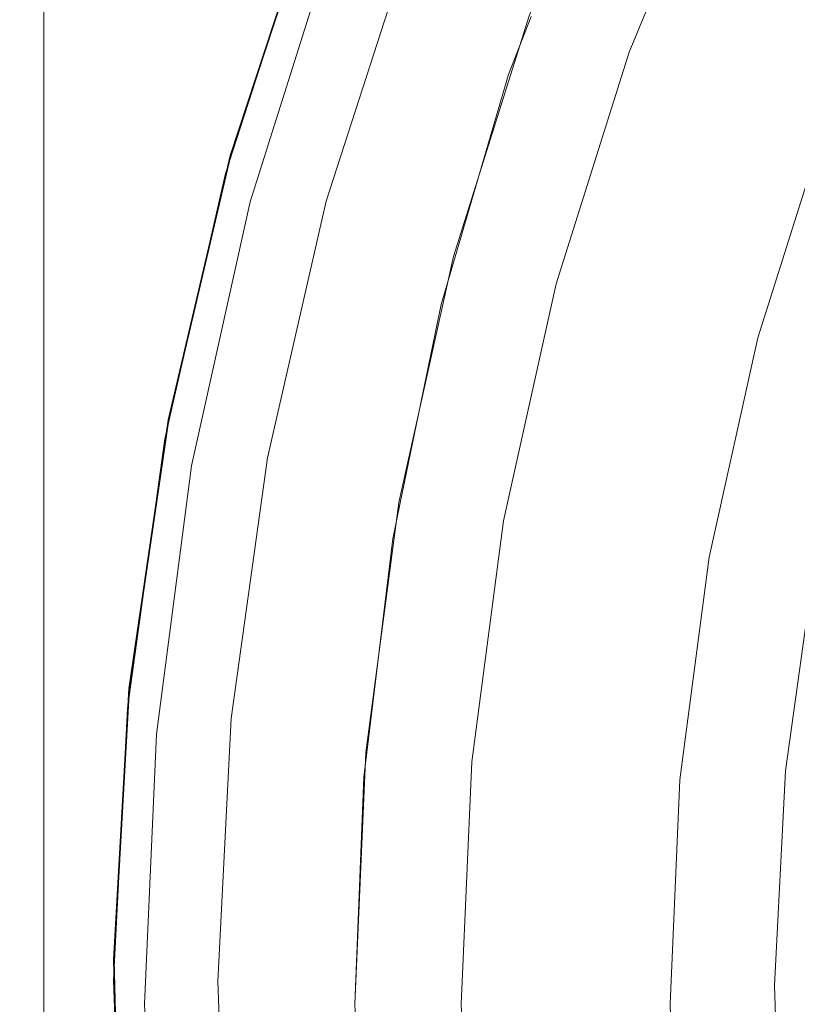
# Model space of a CAD drawing. Header units: inches. Extents: x -412 to -304, y -62 to 18.
# Tile 652 of 656: x -359.897 to -359.458, y -3.948 to -3.391. Entities that reach past the tile are written whole.
import ezdxf

# ---------------------------------------------------------------- set-up
doc = ezdxf.new("R2010")
doc.units = ezdxf.units.IN
doc.header["$LTSCALE"] = 32
doc.header["$MEASUREMENT"] = 0
for name, color, linetype, lineweight in [('Black', 7, 'Continuous', 18), ('DashLine', 7, 'Continuous', 13), ('Drawing', 7, 'Continuous', 18), ('Metal_MP', 7, 'Continuous', 5), ('None', 7, 'Continuous', 18), ('Plastic-MPWireManager', 7, 'Continuous', 25), ('SolidLine', 7, 'Continuous', 15), ('TIMotion-Frame', 7, 'Continuous', 18), ('Wood_1-H', 7, 'Continuous', 13)]:
    doc.layers.add(name, color=color, linetype=linetype, lineweight=lineweight)

# ---------------------------------------------------------------- blocks, each defined once
blk = doc.blocks.new('Group-20')
at = {"layer": 'Black'}
for points in [[(-34.54794, 16.53613, 28.9791), (34.54794, 16.53613, 28.9791), (34.54794, -16.53613, 28.9791), (-34.54794, -16.53613, 28.9791)], [(-34.54794, 16.53613, 27.70079), (34.54794, 16.53613, 27.70079), (34.54794, -16.53613, 27.70079), (-34.54794, -16.53613, 27.70079)]]:
    blk.add_3dface(points, dxfattribs=at)
at = {"layer": 'Wood_1-H'}
for points in [[(-35.96494, 17.95313, 28.99879), (35.96494, 17.95313, 28.99879), (35.96494, -17.95313, 28.99879), (-35.96494, -17.95313, 28.99879)], [(-35.96494, 17.95313, 28.9791), (35.96494, 17.95313, 28.9791), (35.96494, -17.95313, 28.9791), (-35.96494, -17.95313, 28.9791)]]:
    blk.add_3dface(points, dxfattribs=at)
blk = doc.blocks.new('MPHtAdjColumn-NoCable (3D)')
at = {"layer": 'Metal_MP'}
for points, invisible_edges in [([(-0.6678, -0.93005, 2.76919), (0.48844, -0.7657, 2.76919), (0.49438, -0.78453, 2.76919), (-0.69095, -1.48176, 2.76919)], 13), ([(0.6678, -0.93005, 2.90305), (-0.48844, -0.7657, 2.90305), (-0.49438, -0.78453, 2.90305), (0.66031, -1.49564, 2.90305)], 13), ([(-0.69095, -1.48176, 2.76919), (0.49438, -0.78453, 2.76919), (0.50194, -0.80278, 2.76919)], 9), ([(0.66031, -1.49564, 2.90305), (-0.49438, -0.78453, 2.90305), (-0.50194, -0.80278, 2.90305)], 9), ([(0.50194, -0.80278, 2.76919), (0.51106, -0.8203, 2.76919), (-0.69095, -1.48176, 2.76919)], 10), ([(-0.50194, -0.80278, 2.90305), (-0.51106, -0.8203, 2.90305), (0.66031, -1.49564, 2.90305)], 10), ([(-0.55918, -1.53634, 2.76919), (-0.69095, -1.48176, 2.76919), (0.51106, -0.8203, 2.76919), (0.52167, -0.83695, 2.76919)], 10), ([(0.5338, -1.54532, 2.90305), (0.66031, -1.49564, 2.90305), (-0.51106, -0.8203, 2.90305), (-0.52167, -0.83695, 2.90305)], 10), ([(0.52167, -0.83695, 2.76919), (0.53369, -0.85262, 2.76919), (-0.42315, -1.57923, 2.76919), (-0.55918, -1.53634, 2.76919)], 10), ([(-0.52167, -0.83695, 2.90305), (-0.53369, -0.85262, 2.90305), (0.40361, -1.58432, 2.90305), (0.5338, -1.54532, 2.90305)], 10), ([(0.27062, -1.61237, 2.90305), (0.40361, -1.58432, 2.90305), (-0.53369, -0.85262, 2.90305), (-0.54703, -0.86718, 2.90305)], 10), ([(-0.2839, -1.6101, 2.76919), (-0.42315, -1.57923, 2.76919), (0.53369, -0.85262, 2.76919)], 10), ([(0.53369, -0.85262, 2.76919), (0.54703, -0.86718, 2.76919), (-0.14249, -1.62872, 2.76919), (-0.2839, -1.6101, 2.76919)], 10), ([(0.13576, -1.62929, 2.90305), (0.27062, -1.61237, 2.90305), (-0.54703, -0.86718, 2.90305), (-0.56159, -0.88052, 2.90305)], 10), ([(-0.14249, -1.62872, 2.76919), (0.54703, -0.86718, 2.76919), (0.56159, -0.88052, 2.76919)], 9), ([(-0.56159, -0.88052, 2.90305), (-0.57726, -0.89254, 2.90305), (-0.00003, -1.63494, 2.90305), (0.13576, -1.62929, 2.90305)], 10), ([(0.56159, -0.88052, 2.76919), (0.57726, -0.89254, 2.76919), (-0.00003, -1.63494, 2.76919), (-0.14249, -1.62872, 2.76919)], 10), ([(-0.57726, -0.89254, 2.90305), (-0.59392, -0.90316, 2.90305), (-0.14243, -1.62822, 2.90305), (-0.12857, -1.6299, 2.90305)], 10), ([(-0.12857, -1.6299, 2.90305), (-0.00003, -1.63494, 2.90305), (-0.57726, -0.89254, 2.90305)], 10), ([(0.13576, -1.62929, 2.76919), (-0.00003, -1.63494, 2.76919), (0.57726, -0.89254, 2.76919), (0.59392, -0.90316, 2.76919)], 10), ([(-0.59392, -0.90316, 2.90305), (-0.61144, -0.91227, 2.90305), (-0.28376, -1.60939, 2.90305), (-0.26336, -1.6136, 2.90305)], 10), ([(-0.26336, -1.6136, 2.90305), (-0.14243, -1.62822, 2.90305), (-0.59392, -0.90316, 2.90305)], 10), ([(-0.39599, -1.58626, 2.90305), (-0.28376, -1.60939, 2.90305), (-0.61144, -0.91227, 2.90305), (-0.62968, -0.91983, 2.90305)], 10), ([(-0.62968, -0.91983, 2.90305), (-0.64852, -0.92577, 2.90305), (-0.52598, -1.54804, 2.90305), (-0.4229, -1.57835, 2.90305)], 10), ([(-0.4229, -1.57835, 2.90305), (-0.39599, -1.58626, 2.90305), (-0.62968, -0.91983, 2.90305)], 10), ([(-0.5588, -1.53534, 2.90305), (-0.52598, -1.54804, 2.90305), (-0.64852, -0.92577, 2.90305), (-0.6678, -0.93005, 2.90305)], 10), ([(-0.5999, -1.64822, 23.4936), (-0.45397, -1.69423, 23.4936), (-0.42315, -1.57923, 23.4936), (-0.55918, -1.53634, 23.4936)], 10), ([(-0.55918, -1.53634, 2.3125), (-0.42315, -1.57923, 2.3125), (-0.45397, -1.69423, 2.3125), (-0.5999, -1.64822, 2.3125)], 10), ([(-0.52598, -1.54804, 2.90305), (-0.5588, -1.53534, 2.90305), (-0.55918, -1.53634, 23.4936)], 10), ([(-0.52598, -1.54804, 2.90305), (-0.55918, -1.53634, 23.4936), (-0.42315, -1.57923, 23.4936)], 9), ([(-0.42315, -1.57923, 2.76919), (-0.42315, -1.57923, 2.3125), (-0.55918, -1.53634, 2.3125), (-0.55918, -1.53634, 2.76919)], 5), ([(-0.42315, -1.57923, 23.4936), (-0.4229, -1.57835, 2.90305), (-0.52598, -1.54804, 2.90305)], 9), ([(-0.2839, -1.6101, 23.4936), (-0.42315, -1.57923, 23.4936), (-0.45397, -1.69423, 23.4936), (-0.30458, -1.72735, 23.4936)], 10), ([(-0.30458, -1.72735, 2.3125), (-0.45397, -1.69423, 2.3125), (-0.42315, -1.57923, 2.3125), (-0.2839, -1.6101, 2.3125)], 10), ([(-0.39599, -1.58626, 2.90305), (-0.4229, -1.57835, 2.90305), (-0.42315, -1.57923, 23.4936)], 10), ([(-0.39599, -1.58626, 2.90305), (-0.42315, -1.57923, 23.4936), (-0.2839, -1.6101, 23.4936)], 9), ([(-0.2839, -1.6101, 2.76919), (-0.2839, -1.6101, 2.3125), (-0.42315, -1.57923, 2.3125), (-0.42315, -1.57923, 2.76919)], 5), ([(-0.2839, -1.6101, 23.4936), (-0.28376, -1.60939, 2.90305), (-0.39599, -1.58626, 2.90305)], 9), ([(-0.26336, -1.6136, 2.90305), (-0.28376, -1.60939, 2.90305), (-0.2839, -1.6101, 23.4936)], 10), ([(-0.14249, -1.62872, 23.4936), (-0.2839, -1.6101, 23.4936), (-0.30458, -1.72735, 23.4936), (-0.15287, -1.74733, 23.4936)], 10), ([(-0.15287, -1.74733, 2.3125), (-0.30458, -1.72735, 2.3125), (-0.2839, -1.6101, 2.3125), (-0.14249, -1.62872, 2.3125)], 10), ([(-0.26336, -1.6136, 2.90305), (-0.2839, -1.6101, 23.4936), (-0.14249, -1.62872, 23.4936)], 9), ([(-0.14249, -1.62872, 2.76919), (-0.14249, -1.62872, 2.3125), (-0.2839, -1.6101, 2.3125), (-0.2839, -1.6101, 2.76919)], 5), ([(-0.14249, -1.62872, 23.4936), (-0.14243, -1.62822, 2.90305), (-0.26336, -1.6136, 2.90305)], 9), ([(-0.15287, -1.74733, 23.4936), (0, -1.754, 23.4936), (0, -1.63494, 23.4936), (-0.14249, -1.62872, 23.4936)], 10), ([(-0.14249, -1.62872, 2.3125), (0, -1.63494, 2.3125), (0, -1.754, 2.3125), (-0.15287, -1.74733, 2.3125)], 10), ([(-0.12857, -1.6299, 2.90305), (-0.14243, -1.62822, 2.90305), (-0.14249, -1.62872, 23.4936)], 10), ([(-0.14249, -1.62872, 23.4936), (-0.00003, -1.63494, 2.90305), (-0.12857, -1.6299, 2.90305)], 9), ([(-0.00003, -1.63494, 2.90305), (-0.14249, -1.62872, 23.4936), (0, -1.63494, 23.4936)], 9), ([(0, -1.63494, 2.3125), (-0.14249, -1.62872, 2.3125), (-0.14249, -1.62872, 2.76919), (-0.00003, -1.63494, 2.76919)], 10), ([(0.13576, -1.62929, 2.76919), (0.13576, -1.62929, 2.90305), (-0.00003, -1.63494, 2.90305), (-0.00003, -1.63494, 2.76919)], 1), ([(0.14249, -1.62872, 23.4936), (0, -1.63494, 23.4936), (0, -1.754, 23.4936), (0.15287, -1.74733, 23.4936)], 10), ([(0.15287, -1.74733, 2.3125), (0, -1.754, 2.3125), (0, -1.63494, 2.3125), (0.14249, -1.62872, 2.3125)], 10), ([(0, -1.63494, 2.3125), (0, -1.63494, 23.4936), (0.14249, -1.62872, 23.4936), (0.14249, -1.62872, 2.3125)], 5), ([(0, -1.63494, 23.4936), (0, -1.63494, 2.3125), (-0.00003, -1.63494, 2.90305)], 11), ([(-0.00003, -1.63494, 2.76919), (-0.00003, -1.63494, 2.90305), (0, -1.63494, 2.3125)], 10), ([(-0.45397, -1.69423, 2.3125), (-0.45397, -1.69423, 23.4936), (-0.5999, -1.64822, 23.4936), (-0.5999, -1.64822, 2.3125)], 5), ([(-0.30458, -1.72735, 2.3125), (-0.30458, -1.72735, 23.4936), (-0.45397, -1.69423, 23.4936), (-0.45397, -1.69423, 2.3125)], 5), ([(-0.15287, -1.74733, 2.3125), (-0.15287, -1.74733, 23.4936), (-0.30458, -1.72735, 23.4936), (-0.30458, -1.72735, 2.3125)], 5), ([(0, -1.754, 2.3125), (0, -1.754, 23.4936), (-0.15287, -1.74733, 23.4936), (-0.15287, -1.74733, 2.3125)], 5), ([(0.15287, -1.74733, 2.3125), (0.15287, -1.74733, 23.4936), (0, -1.754, 23.4936), (0, -1.754, 2.3125)], 5)]:
    blk.add_3dface(points, dxfattribs=dict(at, invisible_edges=invisible_edges))
blk = doc.blocks.new('MPHtAdjLeg-16-NoCable (3D)')
at = {"layer": 'DashLine', "color": 7}
blk.add_blockref('MPHtAdjColumn-NoCable (3D)', (0, 0), dxfattribs=at)
blk = doc.blocks.new('MpHtAdjBase-3 (3D)')
at = {"layer": 'Black', "color": 7}
blk.add_blockref('MPHtAdjLeg-16-NoCable (3D)', (-21.55512, 0), dxfattribs=at)
blk = doc.blocks.new('MPHtAdjLegCoverPower (3D)')
at = {"layer": 'Black'}
for points, invisible_edges in [([(-1.66085, 0.61671, 23.4936), (-1.601, 0.75866, 23.4936), (-1.42726, 0.66554, 23.4936), (-1.47983, 0.53861, 23.4936)], 10), ([(-1.54763, 0.73337, 23.67077), (-1.60549, 0.59615, 23.67077), (-1.31023, 0.48651, 23.67077), (-1.26301, 0.5985, 23.67077)], 10), ([(-1.32021, 0.61563, 22.23376), (-1.36884, 0.49822, 22.23376), (-1.47983, 0.53861, 22.23376), (-1.42726, 0.66554, 22.23376)], 10), ([(-1.47983, 0.53861, 22.23376), (-1.47983, 0.53861, 23.4936), (-1.42726, 0.66554, 23.4936), (-1.42726, 0.66554, 22.23376)], 5), ([(-1.47983, 0.53861, 23.4936), (-1.52114, 0.40759, 23.4936), (-1.70815, 0.47009, 23.4936), (-1.66085, 0.61671, 23.4936)], 10), ([(-1.70815, 0.47009, 23.4936), (-1.70815, 0.47009, 23.61171), (-1.66085, 0.61671, 23.61171), (-1.66085, 0.61671, 23.4936)], 5), ([(-1.66085, 0.61671, 23.61171), (-1.70815, 0.47009, 23.61171), (-1.65121, 0.45442, 23.67077), (-1.60549, 0.59615, 23.67077)], 10), ([(-1.34754, 0.37085, 23.67077), (-1.31023, 0.48651, 23.67077), (-1.60549, 0.59615, 23.67077), (-1.65121, 0.45442, 23.67077)], 10), ([(-1.52114, 0.40759, 22.23376), (-1.47983, 0.53861, 22.23376), (-1.36884, 0.49822, 22.23376), (-1.40706, 0.37702, 22.23376)], 10), ([(-1.52114, 0.40759, 22.23376), (-1.52114, 0.40759, 23.4936), (-1.47983, 0.53861, 23.4936), (-1.47983, 0.53861, 22.23376)], 5), ([(-1.36884, 0.49822, 22.23376), (-1.36884, 0.49822, 23.4936), (-1.40706, 0.37702, 23.4936), (-1.40706, 0.37702, 22.23376)], 5), ([(-1.40706, 0.37702, 23.4936), (-1.36884, 0.49822, 23.4936), (-1.31023, 0.48651, 23.4936), (-1.34754, 0.37085, 23.4936)], 10), ([(-1.74253, 0.31992, 23.4936), (-1.70815, 0.47009, 23.4936), (-1.52114, 0.40759, 23.4936), (-1.55088, 0.27346, 23.4936)], 10), ([(-1.74253, 0.31992, 23.4936), (-1.74253, 0.31992, 23.61171), (-1.70815, 0.47009, 23.61171), (-1.70815, 0.47009, 23.4936)], 5), ([(-1.70815, 0.47009, 23.61171), (-1.74253, 0.31992, 23.61171), (-1.68445, 0.30925, 23.67077), (-1.65121, 0.45442, 23.67077)], 10), ([(-1.65121, 0.45442, 23.67077), (-1.68445, 0.30925, 23.67077), (-1.37466, 0.25238, 23.67077), (-1.34754, 0.37085, 23.67077)], 10), ([(-1.55088, 0.27346, 22.23376), (-1.52114, 0.40759, 22.23376), (-1.40706, 0.37702, 22.23376), (-1.43456, 0.25295, 22.23376)], 10), ([(-1.55088, 0.27346, 22.23376), (-1.55088, 0.27346, 23.4936), (-1.52114, 0.40759, 23.4936), (-1.52114, 0.40759, 22.23376)], 5), ([(-1.40706, 0.37702, 22.23376), (-1.40706, 0.37702, 23.4936), (-1.43456, 0.25295, 23.4936), (-1.43456, 0.25295, 22.23376)], 5), ([(-1.34754, 0.37085, 23.4936), (-1.37466, 0.25238, 23.4936), (-1.43456, 0.25295, 23.4936), (-1.40706, 0.37702, 23.4936)], 10), ([(-1.55088, 0.27346, 23.4936), (-1.56881, 0.13725, 23.4936), (-1.76373, 0.16732, 23.4936), (-1.74253, 0.31992, 23.4936)], 10), ([(-1.76373, 0.16732, 23.4936), (-1.76373, 0.16732, 23.61171), (-1.74253, 0.31992, 23.61171), (-1.74253, 0.31992, 23.4936)], 5), ([(-1.74253, 0.31992, 23.61171), (-1.76373, 0.16732, 23.61171), (-1.70494, 0.16175, 23.67077), (-1.68445, 0.30925, 23.67077)], 10), ([(-1.68445, 0.30925, 23.67077), (-1.70494, 0.16175, 23.67077), (-1.39139, 0.132, 23.67077), (-1.37466, 0.25238, 23.67077)], 10), ([(-1.43456, 0.25295, 22.23376), (-1.45115, 0.12696, 22.23376), (-1.56881, 0.13725, 22.23376), (-1.55088, 0.27346, 22.23376)], 10), ([(-1.56881, 0.13725, 22.23376), (-1.56881, 0.13725, 23.4936), (-1.55088, 0.27346, 23.4936), (-1.55088, 0.27346, 22.23376)], 5), ([(-1.43456, 0.25295, 22.23376), (-1.43456, 0.25295, 23.4936), (-1.45115, 0.12696, 23.4936), (-1.45115, 0.12696, 22.23376)], 5), ([(-1.45115, 0.12696, 23.4936), (-1.43456, 0.25295, 23.4936), (-1.37466, 0.25238, 23.4936), (-1.39139, 0.132, 23.4936)], 10), ([(-1.37466, 0.25238, 23.4936), (-1.37466, 0.25238, 23.67077), (-1.39139, 0.132, 23.67077), (-1.39139, 0.132, 23.4936)], 5), ([(-1.7716, 0.01347, 23.4936), (-1.76373, 0.16732, 23.4936), (-1.56881, 0.13725, 23.4936), (-1.5748, 0, 23.4936)], 10), ([(-1.7716, 0.01347, 23.4936), (-1.7716, 0.01347, 23.61171), (-1.76373, 0.16732, 23.61171), (-1.76373, 0.16732, 23.4936)], 5), ([(-1.76373, 0.16732, 23.61171), (-1.7716, 0.01347, 23.61171), (-1.71255, 0.01302, 23.67077), (-1.70494, 0.16175, 23.67077)], 10), ([(-1.3976, 0.01062, 23.67077), (-1.39139, 0.132, 23.67077), (-1.70494, 0.16175, 23.67077), (-1.71255, 0.01302, 23.67077)], 10), ([(-1.45115, 0.12696, 22.23376), (-1.45669, 0, 22.23376), (-1.5748, 0, 22.23376), (-1.56881, 0.13725, 22.23376)], 10), ([(-1.5748, 0, 22.23376), (-1.5748, 0, 23.4936), (-1.56881, 0.13725, 23.4936), (-1.56881, 0.13725, 22.23376)], 5), ([(-1.39139, 0.132, 23.4936), (-1.3976, 0.01062, 23.4936), (-1.45669, 0, 23.4936), (-1.45115, 0.12696, 23.4936)], 10), ([(-1.39139, 0.132, 23.4936), (-1.39139, 0.132, 23.67077), (-1.3976, 0.01062, 23.67077), (-1.3976, 0.01062, 23.4936)], 5), ([(-1.45115, 0.12696, 22.23376), (-1.45115, 0.12696, 23.4936), (-1.45669, 0, 23.4936), (-1.45669, 0, 22.23376)], 5), ([(-1.5748, 0, 23.4936), (-1.56881, -0.13725, 23.4936), (-1.76607, -0.14049, 23.4936), (-1.7716, 0.01347, 23.4936)], 10), ([(-1.76607, -0.14049, 23.4936), (-1.76607, -0.14049, 23.61171), (-1.7716, 0.01347, 23.61171), (-1.7716, 0.01347, 23.4936)], 5), ([(-1.7716, 0.01347, 23.61171), (-1.76607, -0.14049, 23.61171), (-1.7072, -0.13581, 23.67077), (-1.71255, 0.01302, 23.67077)], 10), ([(-1.71255, 0.01302, 23.67077), (-1.7072, -0.13581, 23.67077), (-1.39324, -0.11083, 23.67077), (-1.3976, 0.01062, 23.67077)], 10), ([(-1.3976, 0.01062, 23.4936), (-1.39324, -0.11083, 23.4936), (-1.45115, -0.12696, 23.4936), (-1.45669, 0, 23.4936)], 10), ([(-1.3976, 0.01062, 23.4936), (-1.3976, 0.01062, 23.67077), (-1.39324, -0.11083, 23.67077), (-1.39324, -0.11083, 23.4936)], 5), ([(-1.56881, -0.13725, 22.23376), (-1.5748, 0, 22.23376), (-1.45669, 0, 22.23376), (-1.45115, -0.12696, 22.23376)], 10), ([(-1.56881, -0.13725, 22.23376), (-1.56881, -0.13725, 23.4936), (-1.5748, 0, 23.4936), (-1.5748, 0, 22.23376)], 5), ([(-1.45669, 0, 22.23376), (-1.45669, 0, 23.4936), (-1.45115, -0.12696, 23.4936), (-1.45115, -0.12696, 22.23376)], 5)]:
    blk.add_3dface(points, dxfattribs=dict(at, invisible_edges=invisible_edges))
at = {"layer": 'Plastic-MPWireManager'}
for points, invisible_edges in [([(-1.34565, 1.15238, 2.3125), (-1.44042, 1.03147, 2.3125), (-0.20889, 0.1409, 2.3125), (-0.19582, 0.15857, 2.3125)], 10), ([(-0.10335, 0.08369, 2.15502), (-0.11026, 0.07437, 2.15502), (-1.44042, 1.03147, 2.15502), (-1.34565, 1.15238, 2.15502)], 10), ([(-0.22038, 0.12216, 2.3125), (-0.20889, 0.1409, 2.3125), (-1.44042, 1.03147, 2.3125), (-1.52436, 0.90281, 2.3125)], 10), ([(-1.52436, 0.90281, 2.15502), (-1.44042, 1.03147, 2.15502), (-0.11026, 0.07437, 2.15502), (-0.11632, 0.06448, 2.15502)], 10), ([(-1.52436, 0.90281, 2.3125), (-1.59684, 0.76736, 2.3125), (-0.23018, 0.10248, 2.3125), (-0.22038, 0.12216, 2.3125)], 10), ([(-0.11632, 0.06448, 2.15502), (-0.12149, 0.05409, 2.15502), (-1.59684, 0.76736, 2.15502), (-1.52436, 0.90281, 2.15502)], 10), ([(-0.85891, -1.54952, 2.3125), (-1.59684, 0.76736, 2.3125), (-1.65732, 0.62615, 2.3125), (-1.70533, 0.48022, 2.3125)], 9), ([(-0.12149, 0.05409, 2.15502), (-0.12575, 0.0433, 2.15502), (-1.65732, 0.62615, 2.15502), (-1.59684, 0.76736, 2.15502)], 10), ([(-1.59684, 0.76736, 2.3125), (-0.23824, 0.08203, 2.3125), (-0.23018, 0.10248, 2.3125)], 9), ([(-1.59684, 0.76736, 2.3125), (-0.24887, 0.03942, 2.3125), (-0.24448, 0.06096, 2.3125)], 9), ([(-1.59684, 0.76736, 2.3125), (-0.25193, -0.0044, 2.3125), (-0.25135, 0.01758, 2.3125)], 9), ([(-0.24448, 0.06096, 2.3125), (-0.23824, 0.08203, 2.3125), (-1.59684, 0.76736, 2.3125)], 10), ([(-1.59684, 0.76736, 2.3125), (-0.25059, -0.02634, 2.3125), (-0.25193, -0.0044, 2.3125)], 9), ([(-1.59684, 0.76736, 2.3125), (-0.24221, -0.06945, 2.3125), (-0.24734, -0.04808, 2.3125)], 9), ([(-0.25135, 0.01758, 2.3125), (-0.24887, 0.03942, 2.3125), (-1.59684, 0.76736, 2.3125)], 10), ([(-0.23523, -0.0903, 2.3125), (-0.24221, -0.06945, 2.3125), (-1.59684, 0.76736, 2.3125), (-0.85891, -1.54952, 2.3125)], 14), ([(-0.24734, -0.04808, 2.3125), (-0.25059, -0.02634, 2.3125), (-1.59684, 0.76736, 2.3125)], 10), ([(-1.70533, 0.48022, 2.15502), (-1.70533, 0.48022, 2.3125), (-1.65732, 0.62615, 2.3125), (-1.65732, 0.62615, 2.15502)], 5), ([(-0.12575, 0.0433, 2.15502), (-0.12904, 0.03217, 2.15502), (-1.70533, 0.48022, 2.15502), (-1.65732, 0.62615, 2.15502)], 10), ([(-0.85891, -1.54952, 2.3125), (-1.70533, 0.48022, 2.3125), (-1.74052, 0.33069, 2.3125), (-1.76262, 0.17866, 2.3125)], 9), ([(-1.74052, 0.33069, 2.15502), (-1.74052, 0.33069, 2.3125), (-1.70533, 0.48022, 2.3125), (-1.70533, 0.48022, 2.15502)], 5), ([(-1.74052, 0.33069, 2.15502), (-1.70533, 0.48022, 2.15502), (-0.12904, 0.03217, 2.15502), (-0.13135, 0.0208, 2.15502)], 10), ([(-1.76262, 0.17866, 2.15502), (-1.76262, 0.17866, 2.3125), (-1.74052, 0.33069, 2.3125), (-1.74052, 0.33069, 2.15502)], 5), ([(-0.13135, 0.0208, 2.15502), (-0.13267, 0.00928, 2.15502), (-1.76262, 0.17866, 2.15502), (-1.74052, 0.33069, 2.15502)], 10), ([(-0.85891, -1.54952, 2.3125), (-1.76262, 0.17866, 2.3125), (-1.77147, 0.0253, 2.3125)], 9), ([(-1.77147, 0.0253, 2.15502), (-1.77147, 0.0253, 2.3125), (-1.76262, 0.17866, 2.3125), (-1.76262, 0.17866, 2.15502)], 5), ([(-0.13267, 0.00928, 2.15502), (-0.13297, -0.00232, 2.15502), (-1.77147, 0.0253, 2.15502), (-1.76262, 0.17866, 2.15502)], 10), ([(-1.77147, 0.0253, 2.3125), (-1.767, -0.12826, 2.3125), (-1.74925, -0.28085, 2.3125), (-0.85891, -1.54952, 2.3125)], 12), ([(-1.767, -0.12826, 2.15502), (-1.767, -0.12826, 2.3125), (-1.77147, 0.0253, 2.3125), (-1.77147, 0.0253, 2.15502)], 5), ([(-1.767, -0.12826, 2.15502), (-1.77147, 0.0253, 2.15502), (-0.13297, -0.00232, 2.15502), (-0.13226, -0.0139, 2.15502)], 10)]:
    blk.add_3dface(points, dxfattribs=dict(at, invisible_edges=invisible_edges))
blk = doc.blocks.new('TL9-Upper (3D)')
at = {"layer": 'TIMotion-Frame'}
for points, invisible_edges in [([(1.83073, 5.62992, -2.12598), (1.83071, -1.33858, -2.12598), (1.81092, -1.33858, -2.12598), (1.81092, 5.49213, -2.12598)], 8), ([(-2.06693, 0.01971, -0.74803), (2.06693, 0.01971, -0.74803), (2.06693, 0.00427, -0.74871), (-2.06693, 0.00427, -0.74871)], 5), ([(-2.06693, 0.00427, -1.10169), (2.06693, 0.00427, -1.10169), (2.06693, 0.01971, -1.10236), (-2.06693, 0.01971, -1.10236)], 5), ([(-2.06693, 0.00427, -0.74871), (2.06693, 0.00427, -0.74871), (2.06693, -0.01105, -0.75072), (-2.06693, -0.01105, -0.75072)], 5), ([(-2.06693, -0.01105, -1.09967), (2.06693, -0.01105, -1.09967), (2.06693, 0.00427, -1.10169), (-2.06693, 0.00427, -1.10169)], 5), ([(-2.06693, -0.01105, -0.75072), (2.06693, -0.01105, -0.75072), (2.06693, -0.02614, -0.75407), (-2.06693, -0.02614, -0.75407)], 5), ([(-2.06693, -0.02614, -1.09633), (2.06693, -0.02614, -1.09633), (2.06693, -0.01105, -1.09967), (-2.06693, -0.01105, -1.09967)], 5), ([(-2.06693, -0.02614, -0.75407), (2.06693, -0.02614, -0.75407), (2.06693, -0.04088, -0.75872), (-2.06693, -0.04088, -0.75872)], 5), ([(-2.06693, -0.04088, -1.09168), (2.06693, -0.04088, -1.09168), (2.06693, -0.02614, -1.09633), (-2.06693, -0.02614, -1.09633)], 5), ([(-2.06693, -0.04088, -0.75872), (2.06693, -0.04088, -0.75872), (2.06693, -0.05516, -0.76463), (-2.06693, -0.05516, -0.76463)], 5), ([(-2.06693, -0.05516, -1.08576), (2.06693, -0.05516, -1.08576), (2.06693, -0.04088, -1.09168), (-2.06693, -0.04088, -1.09168)], 5), ([(-2.06693, -0.05516, -0.76463), (2.06693, -0.05516, -0.76463), (2.06693, -0.06887, -0.77177), (-2.06693, -0.06887, -0.77177)], 5), ([(-2.06693, -0.06887, -1.07863), (2.06693, -0.06887, -1.07863), (2.06693, -0.05516, -1.08576), (-2.06693, -0.05516, -1.08576)], 5), ([(-2.06693, -0.06887, -0.77177), (2.06693, -0.06887, -0.77177), (2.06693, -0.08191, -0.78007), (-2.06693, -0.08191, -0.78007)], 5), ([(-2.06693, -0.08191, -1.07032), (2.06693, -0.08191, -1.07032), (2.06693, -0.06887, -1.07863), (-2.06693, -0.06887, -1.07863)], 5), ([(-2.06693, -0.08191, -0.78007), (2.06693, -0.08191, -0.78007), (2.06693, -0.09417, -0.78948), (-2.06693, -0.09417, -0.78948)], 5), ([(-2.06693, -0.09417, -1.06091), (2.06693, -0.09417, -1.06091), (2.06693, -0.08191, -1.07032), (-2.06693, -0.08191, -1.07032)], 5), ([(-2.06693, -0.09417, -0.78948), (2.06693, -0.09417, -0.78948), (2.06693, -0.10556, -0.79992), (-2.06693, -0.10556, -0.79992)], 5), ([(-2.06693, -0.10556, -1.05047), (2.06693, -0.10556, -1.05047), (2.06693, -0.09417, -1.06091), (-2.06693, -0.09417, -1.06091)], 5), ([(-2.06693, -0.10556, -0.79992), (2.06693, -0.10556, -0.79992), (2.06693, -0.11601, -0.81132), (-2.06693, -0.11601, -0.81132)], 5), ([(-2.06693, -0.11601, -1.03908), (2.06693, -0.11601, -1.03908), (2.06693, -0.10556, -1.05047), (-2.06693, -0.10556, -1.05047)], 5), ([(-2.06693, -0.11601, -0.81132), (2.06693, -0.11601, -0.81132), (2.06693, -0.12541, -0.82358), (-2.06693, -0.12541, -0.82358)], 5), ([(-2.06693, -0.12541, -1.02681), (2.06693, -0.12541, -1.02681), (2.06693, -0.11601, -1.03908), (-2.06693, -0.11601, -1.03908)], 5), ([(-2.06693, -0.12541, -0.82358), (2.06693, -0.12541, -0.82358), (2.06693, -0.13372, -0.83661), (-2.06693, -0.13372, -0.83661)], 5), ([(-2.06693, -0.13372, -1.01378), (2.06693, -0.13372, -1.01378), (2.06693, -0.12541, -1.02681), (-2.06693, -0.12541, -1.02681)], 5), ([(-2.06693, -0.13372, -0.83661), (2.06693, -0.13372, -0.83661), (2.06693, -0.14086, -0.85032), (-2.06693, -0.14086, -0.85032)], 5), ([(-2.06693, -0.14086, -1.00007), (2.06693, -0.14086, -1.00007), (2.06693, -0.13372, -1.01378), (-2.06693, -0.13372, -1.01378)], 5), ([(-2.06693, -0.14086, -0.85032), (2.06693, -0.14086, -0.85032), (2.06693, -0.14677, -0.8646), (-2.06693, -0.14677, -0.8646)], 5), ([(-2.06693, -0.14677, -0.98579), (2.06693, -0.14677, -0.98579), (2.06693, -0.14086, -1.00007), (-2.06693, -0.14086, -1.00007)], 5), ([(-2.06693, -0.14677, -0.8646), (2.06693, -0.14677, -0.8646), (2.06693, -0.15142, -0.87934), (-2.06693, -0.15142, -0.87934)], 5), ([(-2.06693, -0.15142, -0.97105), (2.06693, -0.15142, -0.97105), (2.06693, -0.14677, -0.98579), (-2.06693, -0.14677, -0.98579)], 5), ([(-2.06693, -0.15142, -0.87934), (2.06693, -0.15142, -0.87934), (2.06693, -0.15476, -0.89443), (-2.06693, -0.15476, -0.89443)], 5), ([(-2.06693, -0.15476, -0.95596), (2.06693, -0.15476, -0.95596), (2.06693, -0.15142, -0.97105), (-2.06693, -0.15142, -0.97105)], 5), ([(-2.06693, -0.15476, -0.89443), (2.06693, -0.15476, -0.89443), (2.06693, -0.15678, -0.90976), (-2.06693, -0.15678, -0.90976)], 5), ([(-2.06693, -0.15678, -0.94064), (2.06693, -0.15678, -0.94064), (2.06693, -0.15476, -0.95596), (-2.06693, -0.15476, -0.95596)], 5), ([(-2.06693, -0.15678, -0.90976), (2.06693, -0.15678, -0.90976), (2.06693, -0.15745, -0.9252), (-2.06693, -0.15745, -0.9252)], 5), ([(-2.06693, -0.15745, -0.9252), (2.06693, -0.15745, -0.9252), (2.06693, -0.15678, -0.94064), (-2.06693, -0.15678, -0.94064)], 5)]:
    blk.add_3dface(points, dxfattribs=dict(at, invisible_edges=invisible_edges))
for points in [[(-1.81112, -1.33858, -2.28346), (-1.81112, 5.49213, -2.28346), (1.81092, 5.49213, -2.28346), (1.81092, -1.33858, -2.28346)], [(1.81092, 5.49213, -2.28346), (1.81092, 5.49213, -2.12598), (1.81092, -1.33858, -2.12598), (1.81092, -1.33858, -2.28346)], [(-2.06693, -1.0315, -0.29528), (2.06693, -1.0315, -0.29528), (2.06693, 5.15748, -0.29528), (-2.06693, 5.15748, -0.29528)]]:
    blk.add_3dface(points, dxfattribs=at)
blk = doc.blocks.new('TEK04-Frame (3D)')
at = {"layer": 'DashLine', "color": 7, "rotation": 270}
blk.add_blockref('TL9-Upper (3D)', (-0.01952, 0, 0.21654), dxfattribs=at)
blk = doc.blocks.new('Group-23')
at = {"layer": 'None'}
blk.add_blockref('Group-20', (0, 0), dxfattribs=at)
at = {"layer": 'SolidLine', "color": 7}
for name, p in [('MpHtAdjBase-3 (3D)', (0, 0)), ('TEK04-Frame (3D)', (-21.55512, 0, 27.70079))]:
    blk.add_blockref(name, p, dxfattribs=at)
at = {"layer": 'SolidLine', "color": 7, "rotation": 90}
blk.add_blockref('MPHtAdjLegCoverPower (3D)', (-21.55512, 0), dxfattribs=at)
blk = doc.blocks.new('MP Ht Adju Rect Table (3D)')
at = {"layer": 'None'}
blk.add_blockref('Group-23', (0, 0), dxfattribs=at)
at = {"layer": 'Drawing', "color": 0, "flags": 1}
for tag in ['Tag', 'Catalog', 'Option1', 'Option2', 'Option3', 'Option4', 'Option5', 'Option6', 'Option7', 'Option8', 'Option9', 'Option10', 'Option11', 'Option12', 'Custom', 'FinishGroup', 'Discount', 'Item2', 'Item3', 'Item6', 'Item9', 'Item10', 'Item12', 'Item13', 'Item16', 'Item19', 'Item20', 'Item21', 'Item22', 'Item23', 'Item24', 'Item25', 'Item8', 'Item18', 'Item1', 'Item4', 'Item5', 'Item7', 'Item11', 'Item14', 'Item15', 'Item17']:
    blk.add_attdef(tag, (-16.60664, -46.53056), '', height=0.00709, dxfattribs=at)

msp = doc.modelspace()

# ---------------------------------------------------------------- block references
at = {"layer": 'Drawing', "rotation": 270}
msp.add_blockref('MP Ht Adju Rect Table (3D)', (-358.07283, -25.50309), dxfattribs=at)

doc.saveas('drawing.dxf')
